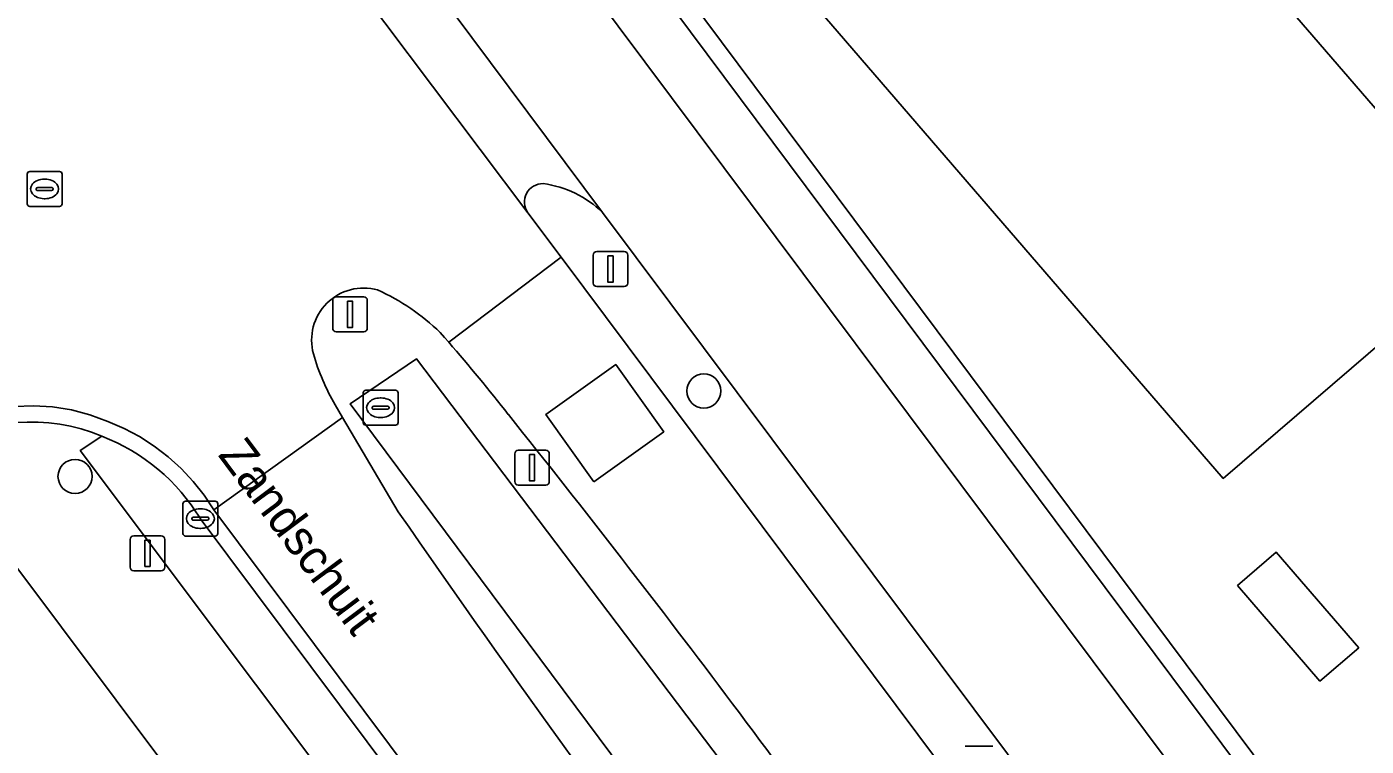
# Model space of a CAD drawing. Extents: x 155887 to 156869, y 383880 to 384678.
# Drawn here: x 156624.06 to 156662.42, y 384553.23 to 384573.84 of the extents above; entities that cross this region are included whole.
import ezdxf

# ---------------------------------------------------------------- set-up
doc = ezdxf.new("R2010")
doc.units = 0
for name, color, linetype in [('IMGEO_Afsluitpaal', 7, 'Continuous'), ('IMGEO_Berm_groen', 7, 'Continuous'), ('IMGEO_Boom', 7, 'Continuous'), ('IMGEO_Erf', 7, 'Continuous'), ('IMGEO_Fietspad_gesloten', 7, 'Continuous'), ('IMGEO_Greppel_droge_sloot', 7, 'Continuous'), ('IMGEO_Groenvoorziening', 7, 'Continuous'), ('IMGEO_Haag', 7, 'Continuous'), ('IMGEO_Kolk', 7, 'Continuous'), ('IMGEO_Lichtmast', 7, 'Continuous'), ('IMGEO_Openbare_ruimte_label', 7, 'Continuous'), ('IMGEO_Pand', 7, 'Continuous'), ('IMGEO_Parkeervlak_open', 7, 'Continuous'), ('IMGEO_Rijbaan_lokaal_gesloten', 7, 'Continuous'), ('IMGEO_Rijbaan_lokaal_open', 7, 'Continuous'), ('IMGEO_Rioolput', 7, 'Continuous'), ('IMGEO_Verkeersbordpaal', 7, 'Continuous'), ('IMGEO_Voetpad_open', 7, 'Continuous')]:
    doc.layers.add(name, color=color, linetype=linetype)

msp = doc.modelspace()

# ---------------------------------------------------------------- linework, layer by layer
at = {"layer": 'IMGEO_Afsluitpaal'}
for p, q in [((156638.032, 384560.808), (156638.032, 384561.608)), ((156638.032, 384561.608), (156638.032, 384560.808)), ((156638.132, 384561.708), (156638.922, 384561.708)), ((156638.922, 384561.708), (156638.132, 384561.708)), ((156639.022, 384561.608), (156639.022, 384560.808)), ((156639.022, 384560.808), (156639.022, 384561.608)), ((156638.922, 384560.708), (156638.132, 384560.708)), ((156638.132, 384560.708), (156638.922, 384560.708))]:
    msp.add_line(p, q, dxfattribs=at)
msp.add_lwpolyline([(156638.452, 384561.583), (156638.602, 384561.583), (156638.602, 384560.833), (156638.452, 384560.833), (156638.452, 384561.583)], dxfattribs=at)
for centre, start, end in [((156638.132, 384561.608), 90, 180), ((156638.132, 384561.608), 90, 180), ((156638.922, 384561.608), 0, 90), ((156638.922, 384561.608), 360, 90), ((156638.132, 384560.808), 180, 270), ((156638.132, 384560.808), 180, 270), ((156638.922, 384560.808), 270, 0), ((156638.922, 384560.808), 270, 0)]:
    msp.add_arc(centre, 0.1, start, end, dxfattribs=at)
at = {"layer": 'IMGEO_Berm_groen'}
for points in [[(156636.144, 384564.799), (156636.021, 384564.939), (156635.898, 384565.079)], [(156632.89, 384563.008), (156633.104, 384562.645), (156634.695, 384559.945)]]:
    msp.add_lwpolyline(points, dxfattribs=at)
msp.add_lwpolyline([(156656.078, 384532.462), (156633.315, 384563.032), (156635.22, 384564.322), (156658.177, 384533.988)], close=True, dxfattribs=at)
for centre, radius, start, end in [((156633.706, 384564.863), 1.492, 74.5337, 195.4663), ((156631.419, 384560.431), 6.455, 46.0588, 65.419), ((156598.835, 384532.365), 49.436, 37.8929, 41.0016), ((156638.226, 384566.147), 6.191, 195.767, 210.4687), ((156371.27, 384349.507), 341.361, 35.1358, 38.65429), ((156990.038, 384805.982), 432.207, 214.69842, 219.30774)]:
    msp.add_arc(centre, radius, start, end, dxfattribs=at)
at = {"layer": 'IMGEO_Boom'}
for centre in [(156643.447, 384563.405), (156625.441, 384560.957)]:
    msp.add_circle(centre, 0.489, dxfattribs=at)
at = {"layer": 'IMGEO_Erf'}
for points in [[(156681.187, 384577.117), (156663.995, 384596.985), (156641.089, 384577.256), (156671.996, 384535.802), (156697.773, 384557.945), (156697.592, 384558.155)], [(156666.067, 384567.576), (156663.011, 384564.942), (156658.323, 384560.9), (156646.907, 384574.138), (156651.478, 384578.068), (156651.574, 384578.15), (156650.816, 384579.032), (156652.54, 384580.514), (156653.285, 384579.647), (156653.381, 384579.73), (156658.827, 384584.413), (156662.667, 384579.947), (156658.495, 384576.358)], [(156621.881, 384560.861), (156617.639, 384557.197), (156619.845, 384554.658), (156618.942, 384553.873), (156618.261, 384553.281), (156619.819, 384551.487), (156623.364, 384547.405), (156626.901, 384543.333), (156630.439, 384539.259), (156633.977, 384535.186), (156637.514, 384531.113), (156641.052, 384527.039), (156641.738, 384527.636), (156642.78, 384528.543), (156642.94, 384528.359), (156642.876, 384528.303), (156644.721, 384526.179), (156643.743, 384525.329), (156643.055, 384524.732), (156644.589, 384522.966), (156648.301, 384518.692), (156644.011, 384514.963), (156644.554, 384514.346), (156651.871, 384520.813)], [(156662.2, 384556.046), (156661.092, 384555.091), (156658.733, 384557.827), (156659.841, 384558.782)]]:
    msp.add_lwpolyline(points, close=True, dxfattribs=at)
at = {"layer": 'IMGEO_Fietspad_gesloten'}
msp.add_lwpolyline([(156613.809, 384604.895), (156618.905, 384597.56), (156619.389, 384596.823), (156629.344, 384583.533), (156640.547, 384568.52), (156664.731, 384536.165), (156671.16, 384527.565), (156673.852, 384529.885), (156670.431, 384534.462), (156639.492, 384575.873), (156636.056, 384580.471), (156627.291, 384592.203)], dxfattribs=at)
at = {"layer": 'IMGEO_Greppel_droge_sloot'}
msp.add_lwpolyline([(156656.078, 384532.462), (156658.177, 384533.988), (156635.22, 384564.322), (156633.315, 384563.032)], close=True, dxfattribs=at)
at = {"layer": 'IMGEO_Groenvoorziening'}
msp.add_lwpolyline([(156640.681, 384576.905), (156671.588, 384535.451), (156671.996, 384535.802), (156641.089, 384577.256)], close=True, dxfattribs=at)
for points in [[(156638.405, 384568.51), (156639.357, 384567.235), (156663.005, 384535.572), (156663.544, 384534.85), (156664.334, 384534.093)], [(156664.881, 384535.916), (156664.731, 384536.165), (156640.547, 384568.52)]]:
    msp.add_lwpolyline(points, dxfattribs=at)
for centre, radius, start, end in [((156638.841, 384568.816), 0.532, 89.2387, 215.0359), ((156638.458, 384566.39), 2.983, 45.5511, 82.4847)]:
    msp.add_arc(centre, radius, start, end, dxfattribs=at)
at = {"layer": 'IMGEO_Haag'}
msp.add_lwpolyline([(156640.681, 384576.905), (156671.588, 384535.451), (156671.996, 384535.802), (156641.089, 384577.256)], close=True, dxfattribs=at)
for points in [[(156638.405, 384568.51), (156639.357, 384567.235), (156663.005, 384535.572), (156663.544, 384534.85), (156664.334, 384534.093)], [(156664.881, 384535.916), (156664.731, 384536.165), (156640.547, 384568.52)]]:
    msp.add_lwpolyline(points, dxfattribs=at)
for centre, radius, start, end in [((156638.841, 384568.816), 0.532, 89.2387, 215.0359), ((156638.458, 384566.39), 2.983, 45.5511, 82.4847)]:
    msp.add_arc(centre, radius, start, end, dxfattribs=at)
at = {"layer": 'IMGEO_Kolk'}
for p, q in [((156633.691, 384562.5), (156633.691, 384563.352)), ((156633.766, 384563.426), (156634.618, 384563.426)), ((156634.692, 384563.352), (156634.692, 384562.5)), ((156633.95, 384562.92), (156633.95, 384562.932)), ((156634.388, 384562.883), (156633.99, 384562.883)), ((156633.993, 384562.969), (156634.391, 384562.969)), ((156634.179, 384563.206), (156634.204, 384563.206)), ((156634.434, 384562.932), (156634.434, 384562.92)), ((156634.202, 384562.646), (156634.177, 384562.646)), ((156634.618, 384562.426), (156633.766, 384562.426)), ((156628.603, 384560.248), (156629.455, 384560.248)), ((156628.528, 384559.322), (156628.528, 384560.174)), ((156629.016, 384560.028), (156629.041, 384560.028)), ((156629.529, 384560.174), (156629.529, 384559.322)), ((156628.787, 384559.742), (156628.787, 384559.754)), ((156629.225, 384559.705), (156628.827, 384559.705)), ((156628.83, 384559.791), (156629.228, 384559.791)), ((156629.039, 384559.468), (156629.014, 384559.468)), ((156629.271, 384559.754), (156629.271, 384559.742)), ((156629.455, 384559.248), (156628.603, 384559.248))]:
    msp.add_line(p, q, dxfattribs=at)
for points in [[(156633.691, 384562.5), (156633.691, 384563.352)], [(156633.766, 384563.426), (156634.618, 384563.426)], [(156634.692, 384563.352), (156634.692, 384562.5)], [(156634.618, 384562.426), (156633.766, 384562.426)], [(156628.603, 384560.248), (156629.455, 384560.248)], [(156628.528, 384559.322), (156628.528, 384560.174)], [(156629.529, 384560.174), (156629.529, 384559.322)], [(156629.455, 384559.248), (156628.603, 384559.248)]]:
    msp.add_lwpolyline(points, dxfattribs=at)
for centre, radius, start, end in [((156633.768, 384563.35), 0.0765, 91.552, 178.448), ((156633.768, 384563.35), 0.0765, 91.552, 178.448), ((156634.616, 384563.35), 0.0765, 1.552, 88.448), ((156634.616, 384563.35), 0.0765, 1.552, 88.448), ((156633.99, 384562.929), 0.0403, 85.8775, 175.7526), ((156633.987, 384562.919), 0.0366, 178.938, 274.7102), ((156634.391, 384562.926), 0.043, 264.8664, 352.4533), ((156634.395, 384562.931), 0.0386, 1.7309, 96.639), ((156633.768, 384562.502), 0.0765, 181.552, 268.448), ((156633.768, 384562.502), 0.0765, 181.552, 268.448), ((156634.616, 384562.502), 0.0765, 271.552, 358.448), ((156634.616, 384562.502), 0.0765, 271.552, 358.448), ((156628.605, 384560.172), 0.0765, 91.552, 178.448), ((156628.605, 384560.172), 0.0765, 91.552, 178.448), ((156629.453, 384560.172), 0.0765, 1.552, 88.448), ((156629.453, 384560.172), 0.0765, 1.552, 88.448), ((156628.827, 384559.751), 0.0403, 85.8775, 175.7526), ((156628.824, 384559.741), 0.0366, 178.938, 274.7102), ((156629.228, 384559.748), 0.043, 264.8664, 352.4533), ((156629.232, 384559.753), 0.0386, 1.7309, 96.639), ((156628.605, 384559.324), 0.0765, 181.552, 268.448), ((156628.605, 384559.324), 0.0765, 181.552, 268.448), ((156629.453, 384559.324), 0.0765, 271.552, 358.448), ((156629.453, 384559.324), 0.0765, 271.552, 358.448)]:
    msp.add_arc(centre, radius, start, end, dxfattribs=at)
for centre, major_axis, ratio, start_param, end_param in [((156634.178, 384562.926), (-0.387, 0.002), 0.722429, 4.712389, 7.853982), ((156634.203, 384562.926), (-0.39, 0.002), 0.717154, 1.570796, 4.712389), ((156629.015, 384559.748), (-0.387, 0.002), 0.722429, 4.712389, 7.853982), ((156629.04, 384559.748), (-0.39, 0.002), 0.717154, 1.570796, 4.712389)]:
    msp.add_ellipse(centre, major_axis=major_axis, ratio=ratio, start_param=start_param, end_param=end_param, dxfattribs=at)
at = {"layer": 'IMGEO_Lichtmast'}
for p, q in [((156640.279, 384566.498), (156640.279, 384567.298)), ((156640.279, 384567.298), (156640.279, 384566.498)), ((156640.379, 384567.398), (156641.169, 384567.398)), ((156641.169, 384567.398), (156640.379, 384567.398)), ((156641.269, 384567.298), (156641.269, 384566.498)), ((156641.269, 384566.498), (156641.269, 384567.298)), ((156641.169, 384566.398), (156640.379, 384566.398)), ((156640.379, 384566.398), (156641.169, 384566.398)), ((156627.019, 384558.353), (156627.019, 384559.153)), ((156627.019, 384559.153), (156627.019, 384558.353)), ((156627.119, 384559.253), (156627.909, 384559.253)), ((156627.909, 384559.253), (156627.119, 384559.253)), ((156628.009, 384559.153), (156628.009, 384558.353)), ((156628.009, 384558.353), (156628.009, 384559.153)), ((156627.909, 384558.253), (156627.119, 384558.253)), ((156627.119, 384558.253), (156627.909, 384558.253)), ((156650.932, 384553.226), (156651.722, 384553.226)), ((156651.722, 384553.226), (156650.932, 384553.226))]:
    msp.add_line(p, q, dxfattribs=at)
for points in [[(156640.699, 384567.273), (156640.849, 384567.273), (156640.849, 384566.523), (156640.699, 384566.523), (156640.699, 384567.273)], [(156627.439, 384559.128), (156627.589, 384559.128), (156627.589, 384558.378), (156627.439, 384558.378), (156627.439, 384559.128)]]:
    msp.add_lwpolyline(points, dxfattribs=at)
for centre, start, end in [((156640.379, 384567.298), 90, 180), ((156640.379, 384567.298), 90, 180), ((156641.169, 384567.298), 0, 90), ((156641.169, 384567.298), 360, 90), ((156640.379, 384566.498), 180, 270), ((156640.379, 384566.498), 180, 270), ((156641.169, 384566.498), 270, 0), ((156641.169, 384566.498), 270, 0), ((156627.119, 384559.153), 90, 180), ((156627.119, 384559.153), 90, 180), ((156627.909, 384559.153), 0, 90), ((156627.909, 384559.153), 360, 90), ((156627.119, 384558.353), 180, 270), ((156627.119, 384558.353), 180, 270), ((156627.909, 384558.353), 270, 0), ((156627.909, 384558.353), 270, 0)]:
    msp.add_arc(centre, 0.1, start, end, dxfattribs=at)
at = {"layer": 'IMGEO_Pand'}
for points in [[(156662.667, 384579.947), (156658.827, 384584.413), (156653.381, 384579.73), (156653.285, 384579.647), (156652.54, 384580.514), (156650.816, 384579.032), (156651.574, 384578.15), (156651.478, 384578.068), (156646.907, 384574.138), (156658.323, 384560.9), (156663.011, 384564.942), (156666.067, 384567.576), (156658.495, 384576.358)], [(156662.2, 384556.046), (156659.841, 384558.782), (156658.733, 384557.827), (156661.092, 384555.091)]]:
    msp.add_lwpolyline(points, close=True, dxfattribs=at)
at = {"layer": 'IMGEO_Parkeervlak_open'}
msp.add_lwpolyline([(156626.21, 384562.108), (156625.591, 384561.698), (156650.693, 384528.225), (156651.926, 384529.14), (156651.294, 384529.949), (156629.028, 384559.747)], dxfattribs=at)
msp.add_arc((156624.167, 384556.807), 5.681, 31.1628, 68.9227, dxfattribs=at)
at = {"layer": 'IMGEO_Rijbaan_lokaal_gesloten'}
for points in [[(156635.898, 384565.079), (156636.021, 384564.939), (156636.144, 384564.799), (156639.357, 384567.235), (156638.405, 384568.51), (156628.851, 384581.22)], [(156639.357, 384567.235), (156636.144, 384564.799)], [(156650.431, 384545.966), (156659.346, 384533.039), (156663.005, 384535.572), (156639.357, 384567.235)], [(156623.705, 384562.964), (156624.252, 384562.982), (156624.798, 384562.947), (156625.338, 384562.861), (156625.868, 384562.723), (156626.382, 384562.535), (156626.843, 384562.334), (156627.286, 384562.097), (156627.708, 384561.824), (156628.107, 384561.517), (156628.479, 384561.179), (156628.822, 384560.812), (156629.134, 384560.417), (156629.413, 384559.999), (156633.104, 384562.645), (156632.89, 384563.008)], [(156634.695, 384559.945), (156633.104, 384562.645), (156629.413, 384559.999), (156651.66, 384530.228), (156652.292, 384529.419), (156652.746, 384528.811), (156656.254, 384531.405), (156655.616, 384532.185)]]:
    msp.add_lwpolyline(points, dxfattribs=at)
msp.add_lwpolyline([(156640.294, 384560.805), (156638.92, 384562.727), (156640.926, 384564.161), (156642.3, 384562.239)], close=True, dxfattribs=at)
for centre, radius, start, end in [((156633.706, 384564.863), 1.492, 74.5337, 195.4663), ((156631.419, 384560.431), 6.455, 46.0588, 65.419), ((156598.835, 384532.365), 49.436, 37.8929, 41.0016), ((156638.226, 384566.147), 6.191, 195.767, 210.4687), ((156371.27, 384349.507), 341.361, 35.1358, 38.65429), ((156990.038, 384805.982), 432.207, 214.69842, 219.30774)]:
    msp.add_arc(centre, radius, start, end, dxfattribs=at)
at = {"layer": 'IMGEO_Rijbaan_lokaal_open'}
msp.add_lwpolyline([(156640.294, 384560.805), (156642.3, 384562.239), (156640.926, 384564.161), (156638.92, 384562.727)], close=True, dxfattribs=at)
for points in [[(156625.338, 384562.861), (156624.798, 384562.947), (156624.252, 384562.982), (156623.705, 384562.964), (156623.162, 384562.894), (156622.628, 384562.772), (156622.109, 384562.6), (156621.608, 384562.378), (156621.131, 384562.11), (156621.414, 384561.717)], [(156651.66, 384530.228), (156629.413, 384559.999), (156629.134, 384560.417), (156628.822, 384560.812), (156628.479, 384561.179), (156628.107, 384561.517), (156627.708, 384561.824), (156627.286, 384562.097), (156626.843, 384562.334), (156626.382, 384562.535), (156625.868, 384562.723), (156625.338, 384562.861)], [(156629.028, 384559.747), (156651.294, 384529.949), (156651.926, 384529.14), (156652.393, 384528.515)]]:
    msp.add_lwpolyline(points, dxfattribs=at)
for centre, radius, start, end in [((156624.188, 384557.304), 5.213, 67.1731, 122.1485), ((156624.167, 384556.807), 5.681, 31.1628, 68.9227)]:
    msp.add_arc(centre, radius, start, end, dxfattribs=at)
at = {"layer": 'IMGEO_Rioolput'}
for p, q in [((156624.069, 384568.769), (156624.069, 384569.621)), ((156624.144, 384569.695), (156624.996, 384569.695)), ((156624.557, 384569.475), (156624.582, 384569.475)), ((156625.07, 384569.621), (156625.07, 384568.769)), ((156624.328, 384569.189), (156624.328, 384569.201)), ((156624.766, 384569.152), (156624.368, 384569.152)), ((156624.371, 384569.238), (156624.769, 384569.238)), ((156624.812, 384569.201), (156624.812, 384569.189)), ((156624.996, 384568.695), (156624.144, 384568.695)), ((156624.58, 384568.915), (156624.555, 384568.915))]:
    msp.add_line(p, q, dxfattribs=at)
for points in [[(156624.069, 384568.769), (156624.069, 384569.621)], [(156624.144, 384569.695), (156624.996, 384569.695)], [(156625.07, 384569.621), (156625.07, 384568.769)], [(156624.996, 384568.695), (156624.144, 384568.695)]]:
    msp.add_lwpolyline(points, dxfattribs=at)
for centre, radius, start, end in [((156624.146, 384569.619), 0.0765, 91.552, 178.448), ((156624.146, 384569.619), 0.0765, 91.552, 178.448), ((156624.994, 384569.619), 0.0765, 1.552, 88.448), ((156624.994, 384569.619), 0.0765, 1.552, 88.448), ((156624.368, 384569.198), 0.0403, 85.8775, 175.7526), ((156624.365, 384569.188), 0.0366, 178.938, 274.7102), ((156624.769, 384569.195), 0.043, 264.8664, 352.4533), ((156624.773, 384569.2), 0.0386, 1.7309, 96.639), ((156624.146, 384568.771), 0.0765, 181.552, 268.448), ((156624.146, 384568.771), 0.0765, 181.552, 268.448), ((156624.994, 384568.771), 0.0765, 271.552, 358.448), ((156624.994, 384568.771), 0.0765, 271.552, 358.448)]:
    msp.add_arc(centre, radius, start, end, dxfattribs=at)
for centre, major_axis, ratio, start_param, end_param in [((156624.556, 384569.195), (-0.387, 0.002), 0.722429, 4.712389, 7.853982), ((156624.581, 384569.195), (-0.39, 0.002), 0.717154, 1.570796, 4.712389)]:
    msp.add_ellipse(centre, major_axis=major_axis, ratio=ratio, start_param=start_param, end_param=end_param, dxfattribs=at)
at = {"layer": 'IMGEO_Verkeersbordpaal'}
for p, q in [((156632.819, 384565.203), (156632.819, 384566.003)), ((156632.819, 384566.003), (156632.819, 384565.203)), ((156632.919, 384566.103), (156633.709, 384566.103)), ((156633.709, 384566.103), (156632.919, 384566.103)), ((156633.809, 384566.003), (156633.809, 384565.203)), ((156633.809, 384565.203), (156633.809, 384566.003)), ((156633.709, 384565.103), (156632.919, 384565.103)), ((156632.919, 384565.103), (156633.709, 384565.103))]:
    msp.add_line(p, q, dxfattribs=at)
msp.add_lwpolyline([(156633.239, 384565.978), (156633.389, 384565.978), (156633.389, 384565.228), (156633.239, 384565.228), (156633.239, 384565.978)], dxfattribs=at)
for centre, start, end in [((156632.919, 384566.003), 90, 180), ((156632.919, 384566.003), 90, 180), ((156633.709, 384566.003), 0, 90), ((156633.709, 384566.003), 360, 90), ((156632.919, 384565.203), 180, 270), ((156632.919, 384565.203), 180, 270), ((156633.709, 384565.203), 270, 0), ((156633.709, 384565.203), 270, 0)]:
    msp.add_arc(centre, 0.1, start, end, dxfattribs=at)
at = {"layer": 'IMGEO_Voetpad_open'}
for points in [[(156640.547, 384568.52), (156629.344, 384583.533)], [(156628.851, 384581.22), (156638.405, 384568.51)], [(156625.591, 384561.698), (156626.21, 384562.108)], [(156621.414, 384561.717), (156621.881, 384560.861), (156651.871, 384520.813), (156652.68, 384519.754)], [(156652.393, 384528.515), (156651.926, 384529.14), (156650.693, 384528.225), (156625.591, 384561.698)]]:
    msp.add_lwpolyline(points, dxfattribs=at)
msp.add_lwpolyline([(156640.681, 384576.905), (156639.492, 384575.873), (156670.431, 384534.462), (156671.588, 384535.451)], close=True, dxfattribs=at)
for centre, radius, start, end in [((156638.841, 384568.816), 0.532, 89.2387, 215.0359), ((156638.458, 384566.39), 2.983, 45.5511, 82.4847), ((156624.188, 384557.304), 5.213, 67.1731, 122.1485)]:
    msp.add_arc(centre, radius, start, end, dxfattribs=at)

# ---------------------------------------------------------------- texts
at = {"layer": 'IMGEO_Openbare_ruimte_label'}
msp.add_text('Zandschuit', height=1, rotation=306.7897, dxfattribs=at).set_placement((156629.513, 384561.569))

doc.saveas('drawing.dxf')
